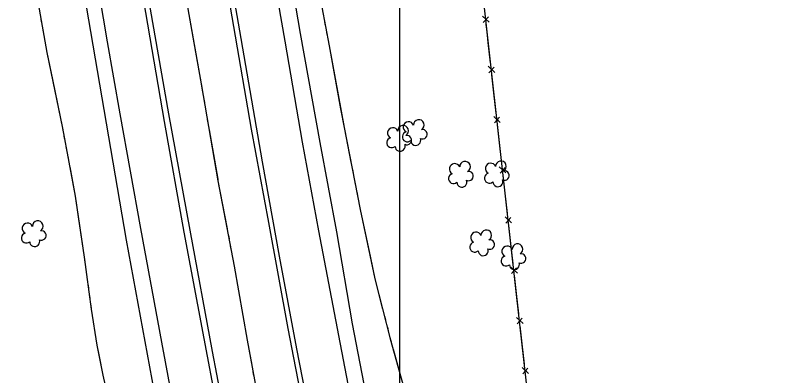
# Model space of a CAD drawing. Extents: x 353423 to 364002, y 127000 to 201942.
# Drawn here: x 360286.1 to 360710.7, y 152167.6 to 152367.8 of the extents above; entities that cross this region are included whole.
import ezdxf

# ---------------------------------------------------------------- set-up
doc = ezdxf.new("R2010")
doc.units = 0
for name, color, linetype in [('E_DTM_SlopeBottom', 7, 'Continuous'), ('E_DTM_SlopeTop', 7, 'Continuous'), ('E_FEN_Generic', 7, 'Continuous'), ('E_LAND_TreeLine', 7, 'Continuous'), ('E_STRUCT_WingWall', 7, 'Continuous')]:
    doc.layers.add(name, color=color, linetype=linetype)

msp = doc.modelspace()

# ---------------------------------------------------------------- linework, layer by layer
at = {"layer": 'E_DTM_SlopeBottom'}
for p, q in [((360549.65, 152363.99), (360546, 152367.36)), ((360546.39, 152363.81), (360549.26, 152366.96)), ((360552.75, 152336.09), (360549.09, 152339.46)), ((360549.48, 152335.9), (360552.35, 152339.06)), ((360555.84, 152308.19), (360552.19, 152311.55)), ((360552.58, 152308), (360555.45, 152311.15)), ((360558.96, 152280.3), (360555.29, 152283.65)), ((360555.69, 152280.1), (360558.55, 152283.26)), ((360562.13, 152252.4), (360558.47, 152255.76)), ((360558.87, 152252.21), (360561.73, 152255.36)), ((360565.31, 152224.51), (360561.64, 152227.86)), ((360562.05, 152224.31), (360564.9, 152227.47)), ((360568.48, 152196.62), (360564.82, 152199.97)), ((360565.22, 152196.42), (360568.08, 152199.58)), ((360571.6, 152168.71), (360567.94, 152172.07)), ((360568.34, 152168.52), (360571.2, 152171.68))]:
    msp.add_line(p, q, dxfattribs=at)
for points in [[(360845.43, 151012.05), (360808.66, 151104.5), (360792.58, 151172.18), (360774.19, 151250.2), (360766.05, 151285.42), (360749.24, 151355.17), (360738.11, 151401.2), (360722.57, 151467.45), (360717.13, 151491.88), (360644.8, 151805.49), (360636.24, 151842.77), (360574.63, 152125.86), (360566.77, 152196.23), (360556.61, 152285.38), (360548.49, 152358.58), (360536.98, 152462.94), (360526.17, 152559.34), (360516.48, 152646.15), (360505.07, 152743.21)], [(360549.14, 152352.67), (360548.49, 152358.58), (360548.04, 152362.64)], [(360550.4, 152341.33), (360549.14, 152352.67)], [(360552.24, 152324.77), (360551.13, 152334.74)], [(360553.5, 152313.43), (360552.24, 152324.77)], [(360555.34, 152296.86), (360554.23, 152306.84)], [(360556.6, 152285.53), (360555.34, 152296.86)], [(360558.48, 152268.97), (360557.35, 152278.94)], [(360559.77, 152257.63), (360558.48, 152268.97)], [(360561.66, 152241.08), (360560.52, 152251.04)], [(360562.95, 152229.74), (360561.66, 152241.08)], [(360564.83, 152213.18), (360563.7, 152223.15)], [(360566.12, 152201.85), (360564.83, 152213.18)], [(360567.99, 152185.29), (360566.87, 152195.26)], [(360569.26, 152173.95), (360567.99, 152185.29)]]:
    msp.add_lwpolyline(points, dxfattribs=at)
at = {"layer": 'E_DTM_SlopeTop'}
for points in [[(360301.62, 152734.67), (360310.37, 152673.16), (360318.73, 152615.17), (360326.48, 152564.95), (360334.34, 152514.16), (360344.51, 152451.68), (360357.3, 152375.88), (360368.83, 152308.7), (360379.79, 152247.31), (360390.95, 152188.22), (360404.62, 152115.63), (360418.18, 152047.46), (360430.37, 151985.62), (360447.07, 151907.28), (360461.43, 151840.8), (360475.82, 151776.67), (360490.22, 151714.39), (360505.99, 151645.96), (360520.34, 151584.3), (360537.64, 151509.65), (360543.4, 151486.46)], [(360549.43, 151472.06), (360536.02, 151532.71), (360521.15, 151594.21), (360507.76, 151652.66), (360495.62, 151704.59), (360484.69, 151752.77), (360473.39, 151801.68), (360460.55, 151861.41), (360447.79, 151920.32), (360435.74, 151978.6), (360422.81, 152041.56), (360407.73, 152118.03), (360395.83, 152180.97), (360383.28, 152248.35), (360371.39, 152313.12), (360359.94, 152378.72), (360350.55, 152435.37), (360339.57, 152504.12), (360329.78, 152564.42), (360321.39, 152620.24), (360312.3, 152684.19), (360305.41, 152733.77)], [(360547.11, 151328.25), (360536.12, 151376.21), (360525.73, 151419.71), (360511.87, 151479.89), (360501.65, 151522.95), (360491.12, 151568.47), (360480.31, 151614.37), (360467.99, 151668.02), (360454.62, 151725.18), (360422.14, 151869.85), (360396.34, 151989.8), (360381.48, 152063.43), (360367.34, 152137.36), (360347.88, 152242.85), (360307.12, 152481.36), (360289.51, 152592.69), (360274.39, 152694.39), (360269.47, 152731.82)], [(360618.47, 151385.03), (360608.15, 151431.1), (360592, 151500.43), (360573.89, 151575.68), (360557.82, 151645.4), (360544.68, 151702.19), (360529.94, 151764.93), (360515.08, 151830.23), (360500.36, 151897.55), (360489, 151951.71), (360477.26, 152008.33), (360462.46, 152081.21), (360442.71, 152182.5), (360433.06, 152233.89), (360423.48, 152286.33), (360411.66, 152354.82), (360397.41, 152436.95), (360388.58, 152492.51), (360378.14, 152557.08), (360368.92, 152618.66), (360361.53, 152670.37), (360353.07, 152729.12)], [(360397.42, 152419.96), (360407.5, 152361.49), (360417.21, 152304.52), (360426.84, 152252.76), (360437.72, 152193.86), (360441.87, 152171.67), (360458.58, 152086.2), (360469.54, 152028.37), (360482.2, 151970.27), (360495, 151907.93), (360515.8, 151813.57), (360526.2, 151764.56), (360540.9, 151705.06), (360552.92, 151652.46), (360561.7, 151616.72), (360571.16, 151574.69), (360587.98, 151503.39), (360603.28, 151436.66), (360613.03, 151395.19), (360616.64, 151374.93)], [(360326.34, 152416.81), (360337.24, 152353.07), (360344.23, 152313.05), (360355.64, 152249.3), (360367.32, 152186.27), (360378.57, 152126.48), (360389.99, 152067.85), (360398.36, 152026.64), (360411.33, 151964.43), (360427.04, 151889.47), (360440.11, 151829.1), (360454.88, 151763.09), (360469.13, 151700.42), (360485.05, 151633.03), (360501.55, 151561.48), (360517.66, 151492.93), (360531.14, 151434.34), (360545.76, 151371.47), (360561.88, 151302.75)], [(360658.4, 151320.76), (360642.08, 151390.16), (360627.89, 151450.45), (360613.07, 151514.35), (360600.85, 151566.9), (360585.88, 151628.9), (360571.01, 151693.7), (360556.54, 151756.24), (360545.32, 151805.72), (360536.54, 151844.32), (360523.73, 151902.87), (360511.56, 151960.73), (360497.57, 152028.15), (360487.65, 152077.62), (360477.26, 152131.05), (360466.01, 152189.8), (360454.84, 152248.1), (360445.87, 152297.25), (360436.17, 152353.4), (360426.42, 152409.55)], [(360436.54, 152404.5), (360444.46, 152357.66), (360455.42, 152297.05), (360464.65, 152247.51), (360473.45, 152196.43), (360481.9, 152152.38), (360492.2, 152100.05), (360501.92, 152054.9), (360510.49, 152010.21), (360520.86, 151959.94), (360532.44, 151906.48), (360537.41, 151882.75), (360553.88, 151808.9), (360564.58, 151762.06), (360576.05, 151711.26), (360587.12, 151663.75), (360596.49, 151623.04), (360606.37, 151583.5), (360616.96, 151536.5), (360628.79, 151484.99), (360642.91, 151425.63), (360654.79, 151373.89), (360668.27, 151315.96)]]:
    msp.add_lwpolyline(points, dxfattribs=at)
at = {"layer": 'E_FEN_Generic'}
for centre, radius, start, end in [((360504.81, 152305.63), 2.97, 21.6206, 242.8545), ((360510.53, 152306.85), 2.97, 299.2714, 182.2447), ((360496.1, 152302.37), 2.97, 21.6206, 242.8545), ((360501.82, 152303.6), 2.97, 299.2714, 182.2447), ((360512.53, 152301.7), 2.61, 243.9767, 101.9093), ((360504.15, 152300.29), 2.78, 104.5915, 312.3645), ((360503.82, 152298.45), 2.61, 243.9767, 101.9093), ((360495.44, 152297.03), 2.78, 104.5915, 312.3645), ((360500.1, 152295.04), 2.78, 181.2685, 22.2796), ((360508.81, 152298.3), 2.78, 181.2685, 22.2796), ((360530.49, 152282.41), 2.97, 21.6206, 242.8545), ((360536.21, 152283.63), 2.97, 299.2714, 182.2447), ((360550.48, 152282.65), 2.97, 21.6206, 242.8545), ((360556.2, 152283.88), 2.97, 299.2714, 182.2447), ((360529.83, 152277.07), 2.78, 104.5915, 312.3645), ((360538.21, 152278.48), 2.61, 243.9767, 101.9093), ((360549.82, 152277.32), 2.78, 104.5915, 312.3645), ((360558.2, 152278.73), 2.61, 243.9767, 101.9093), ((360534.48, 152275.08), 2.78, 181.2685, 22.2796), ((360554.48, 152275.33), 2.78, 181.2685, 22.2796), ((360298.62, 152250.62), 2.97, 299.2714, 182.2447), ((360292.89, 152249.39), 2.97, 21.6206, 242.8545), ((360292.24, 152244.06), 2.78, 104.5915, 312.3645), ((360300.61, 152245.47), 2.61, 243.9767, 101.9093), ((360542.31, 152244.33), 2.97, 21.6206, 242.8545), ((360548.04, 152245.55), 2.97, 299.2714, 182.2447), ((360296.89, 152242.07), 2.78, 181.2685, 22.2796), ((360541.66, 152238.99), 2.78, 104.5915, 312.3645), ((360550.03, 152240.4), 2.61, 243.9767, 101.9093), ((360565.42, 152237.84), 2.97, 299.2714, 182.2447), ((360546.31, 152237), 2.78, 181.2685, 22.2796), ((360559.69, 152236.61), 2.97, 21.6206, 242.8545), ((360559.04, 152231.27), 2.78, 104.5915, 312.3645), ((360567.41, 152232.69), 2.61, 243.9767, 101.9093), ((360563.69, 152229.28), 2.78, 181.2685, 22.2796)]:
    msp.add_arc(centre, radius, start, end, dxfattribs=at)
at = {"layer": 'E_LAND_TreeLine'}
msp.add_line((360500, 150500), (360500, 153000), dxfattribs=at)
at = {"layer": 'E_STRUCT_WingWall'}
for points in [[(360325.88, 152733.11), (360333.24, 152681.96), (360339.46, 152633.91), (360345.81, 152590.53), (360352.49, 152549.66), (360358.49, 152512.63), (360364.53, 152469.83), (360372.87, 152423.13), (360382.04, 152371.33), (360389.41, 152329.8), (360398.8, 152275.8), (360407.83, 152228.44), (360415.05, 152187.23), (360421.85, 152150.21), (360433.75, 152092.16), (360441.65, 152055.05), (360450.86, 152011.65), (360457.7, 151979.98), (360467.79, 151931.56), (360472.76, 151898.72)], [(360452.47, 152393.98), (360460.58, 152350.85), (360468.96, 152305.54), (360477.92, 152259.93), (360486.05, 152221.38), (360494.66, 152188.03), (360501.3, 152164.09)], [(360296.15, 152389.08), (360303.62, 152347.03), (360312.27, 152305.04), (360319.4, 152267.25), (360324.41, 152233.39), (360328.34, 152204.43), (360331.44, 152184.55), (360334.79, 152167.79), (360338.82, 152149.98), (360340.22, 152133.51), (360340.99, 152120.79), (360341.47, 152111.33), (360339.4, 152102.97), (360336.45, 152094.11), (360333.73, 152087.38), (360330.04, 152076.6), (360327.14, 152066.01), (360324.55, 152057.3), (360323.23, 152047.46), (360321.18, 152039.49), (360318.91, 152032.32), (360317.18, 152028.52)], [(360380.49, 152380.06), (360382.04, 152371.33), (360385.37, 152352.57)], [(360300.35, 152365.42), (360300.69, 152363.51)], [(360458.09, 152364.12), (360458.47, 152362.07)], [(360301.37, 152359.69), (360303.62, 152347.03), (360306.7, 152332.07)], [(360459.24, 152357.96), (360459.63, 152355.91)], [(360385.37, 152352.57), (360389.41, 152329.8), (360390.23, 152325.06)], [(360460.4, 152351.81), (360460.58, 152350.85), (360460.78, 152349.76)], [(360461.54, 152345.65), (360467.04, 152315.89)], [(360306.7, 152332.07), (360312.27, 152305.04), (360312.37, 152304.51)], [(360390.89, 152321.27), (360391.22, 152319.37)], [(360391.88, 152315.58), (360392.21, 152313.68)], [(360467.04, 152315.89), (360468.96, 152305.54), (360472.77, 152286.17)], [(360392.87, 152309.88), (360393.2, 152307.99)], [(360313.09, 152300.7), (360313.45, 152298.79)], [(360393.86, 152304.19), (360398.65, 152276.68)], [(360314.17, 152294.98), (360314.53, 152293.07)], [(360315.25, 152289.26), (360315.61, 152287.35)], [(360316.33, 152283.54), (360319.4, 152267.25), (360321.09, 152255.81)], [(360473.57, 152282.08), (360473.97, 152280.03)], [(360398.65, 152276.68), (360398.8, 152275.8), (360403.86, 152249.24)], [(360474.78, 152275.93), (360475.18, 152273.89)], [(360475.99, 152269.79), (360476.39, 152267.74)], [(360477.19, 152263.64), (360477.92, 152259.93), (360483.39, 152234.02)], [(360321.09, 152255.81), (360324.41, 152233.39), (360325.14, 152227.97)], [(360404.59, 152245.45), (360404.95, 152243.56)], [(360405.67, 152239.78), (360406.03, 152237.89)], [(360406.75, 152234.1), (360407.11, 152232.21)], [(360483.39, 152234.02), (360486.05, 152221.38), (360490.39, 152204.59)], [(360407.83, 152228.43), (360412.65, 152200.92)], [(360325.66, 152224.13), (360325.92, 152222.21)], [(360326.45, 152218.36), (360326.71, 152216.44)], [(360327.23, 152212.59), (360327.49, 152210.67)], [(360328.01, 152206.83), (360328.34, 152204.43), (360331.44, 152184.55), (360332.54, 152179.07)], [(360412.65, 152200.92), (360415.05, 152187.23), (360417.59, 152173.43)], [(360491.43, 152200.55), (360491.95, 152198.53)], [(360493, 152194.49), (360493.52, 152192.46)], [(360494.56, 152188.42), (360494.66, 152188.03), (360495.11, 152186.41)], [(360496.23, 152182.39), (360501.3, 152164.09), (360504.04, 152153.16)], [(360332.54, 152179.07), (360334.79, 152167.79), (360338.46, 152151.57)], [(360418.28, 152169.64), (360418.63, 152167.74)]]:
    msp.add_lwpolyline(points, dxfattribs=at)

doc.saveas('drawing.dxf')
